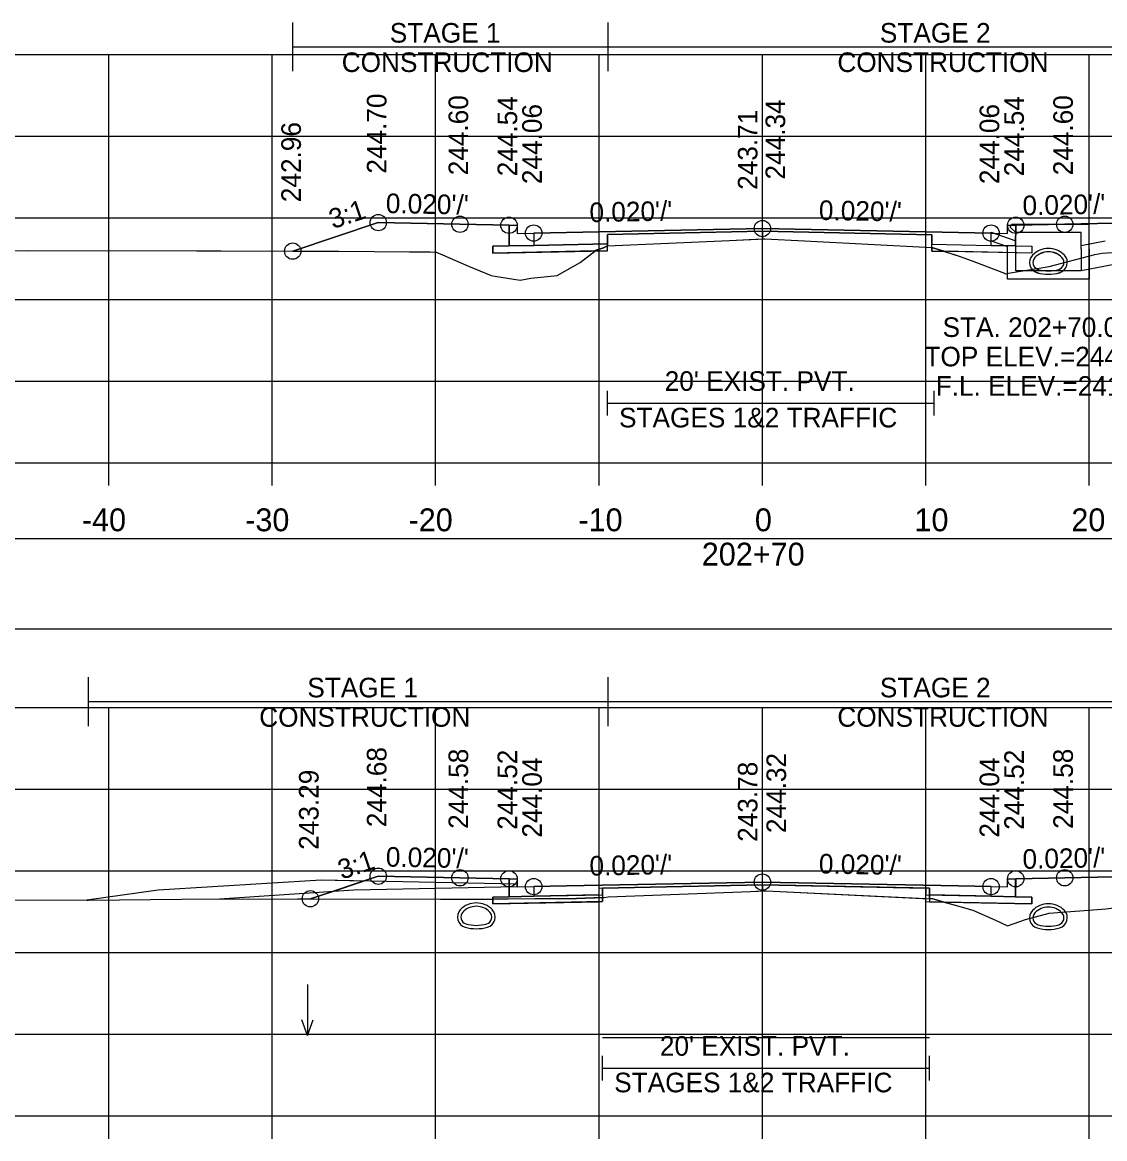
# Model space of a CAD drawing. Extents: x 1369627 to 1374022, y 380035 to 398173.
# Drawn here: x 1372053.2 to 1372119.5, y 380781.4 to 380849.7 of the extents above; entities that cross this region are included whole.
import ezdxf

# ---------------------------------------------------------------- set-up
doc = ezdxf.new("R2010")
doc.units = 0
for name, color, linetype in [('Default', 7, 'Continuous'), ('R_Alt Surface', 7, 'Continuous'), ('R_Axis', 7, 'Continuous'), ('R_Axis Annot', 7, 'Continuous'), ('R_Drive', 7, 'Continuous'), ('R_Exist Surface', 7, 'Continuous'), ('R_Fin Surface', 7, 'Continuous'), ('R_Grid', 7, 'Continuous'), ('R_MOT', 7, 'Continuous'), ('R_No Plot', 7, 'Continuous'), ('R_Water', 7, 'Continuous'), ('R_Water Annot', 7, 'Continuous'), ('R_Xsect Elev', 7, 'Continuous'), ('R_Xsect Slope', 7, 'Continuous'), ('T_Vehicle Path Lt Minor', 7, 'Continuous'), ('T_Vehicle Path Rt', 7, 'Continuous')]:
    doc.layers.add(name, color=color, linetype=linetype)

msp = doc.modelspace()

# ---------------------------------------------------------------- linework, layer by layer
at = {"layer": 'Default'}
for p, q in [((1372089.049, 380825.665), (1372089.049, 380827.165)), ((1372109.048, 380825.665), (1372109.048, 380827.165)), ((1372089.049, 380826.415), (1372109.048, 380826.415)), ((1372088.753, 380784.945), (1372088.753, 380786.445)), ((1372108.753, 380784.945), (1372108.753, 380786.445)), ((1372088.753, 380785.695), (1372108.753, 380785.695))]:
    msp.add_line(p, q, dxfattribs=at)
for points in [[(1372083.02, 380837.314), (1372083.52, 380837.314), (1372083.53, 380836.814), (1372084.53, 380836.834), (1372084.53, 380836.081), (1372083.03, 380836.051)], [(1372113.53, 380836.814), (1372113.54, 380837.314), (1372114.04, 380837.314), (1372114.03, 380836.051), (1372112.53, 380836.081), (1372112.53, 380836.834)], [(1371948.53, 380812.588), (1372248.53, 380812.588), (1372248.53, 380818.111), (1371948.53, 380818.111)], [(1372083.02, 380797.289), (1372083.52, 380797.289), (1372083.53, 380796.789), (1372084.53, 380796.809), (1372084.53, 380796.222), (1372083.03, 380796.192)], [(1372113.53, 380796.789), (1372113.54, 380797.289), (1372114.04, 380797.289), (1372114.03, 380796.192), (1372112.53, 380796.222), (1372112.53, 380796.809)]]:
    msp.add_lwpolyline(points, close=True, dxfattribs=at)
at = {"layer": 'R_Alt Surface'}
for points in [[(1372083.02, 380837.314), (1372083.03, 380836.051), (1372084.53, 380836.081), (1372089.049, 380836.172), (1372089.049, 380836.755), (1372098.53, 380836.944), (1372108.911, 380836.737), (1372108.911, 380836.154), (1372112.53, 380836.081), (1372114.03, 380836.051), (1372114.04, 380837.314)], [(1372083.03, 380797.29), (1372083.03, 380796.192), (1372084.53, 380796.222), (1372088.753, 380796.307), (1372088.753, 380796.723), (1372098.53, 380796.919), (1372108.753, 380796.714), (1372108.753, 380796.298), (1372112.53, 380796.222), (1372114.03, 380796.192), (1372114.031, 380797.29)]]:
    msp.add_lwpolyline(points, dxfattribs=at)
for points in [[(1372098.53, 380837.114), (1372086.53, 380836.874), (1372084.53, 380836.834), (1372084.53, 380836.081), (1372089.049, 380836.172), (1372089.049, 380836.755), (1372098.53, 380836.944), (1372108.911, 380836.737), (1372108.911, 380836.154), (1372112.53, 380836.081), (1372112.53, 380836.834), (1372110.53, 380836.874)], [(1372089.049, 380836.172), (1372084.53, 380836.081), (1372083.03, 380836.051), (1372082.03, 380836.031), (1372082.03, 380835.614), (1372089.049, 380835.755)], [(1372108.911, 380836.154), (1372112.53, 380836.081), (1372114.03, 380836.051), (1372115.03, 380836.031), (1372115.03, 380835.614), (1372108.911, 380835.737)], [(1372082.03, 380796.172), (1372083.03, 380796.192), (1372084.53, 380796.222), (1372088.753, 380796.307), (1372088.753, 380795.89), (1372082.03, 380795.755)], [(1372115.03, 380796.172), (1372114.03, 380796.192), (1372112.53, 380796.222), (1372108.753, 380796.298), (1372108.753, 380795.881), (1372115.03, 380795.755)]]:
    msp.add_lwpolyline(points, close=True, dxfattribs=at)
at = {"layer": 'R_Axis'}
for p, q in [((1371948.53, 380822.773), (1372248.53, 380822.773)), ((1372058.53, 380821.373), (1372058.53, 380822.773)), ((1372068.53, 380821.373), (1372068.53, 380822.773)), ((1372078.53, 380821.373), (1372078.53, 380822.773)), ((1372088.53, 380821.373), (1372088.53, 380822.773)), ((1372098.53, 380821.373), (1372098.53, 380822.773)), ((1372108.53, 380821.373), (1372108.53, 380822.773)), ((1372118.53, 380821.373), (1372118.53, 380822.773)), ((1371948.53, 380782.773), (1372248.53, 380782.773)), ((1372058.53, 380781.373), (1372058.53, 380782.773)), ((1372068.53, 380781.373), (1372068.53, 380782.773)), ((1372078.53, 380781.373), (1372078.53, 380782.773)), ((1372088.53, 380781.373), (1372088.53, 380782.773)), ((1372098.53, 380781.373), (1372098.53, 380782.773)), ((1372108.53, 380781.373), (1372108.53, 380782.773)), ((1372118.53, 380781.373), (1372118.53, 380782.773))]:
    msp.add_line(p, q, dxfattribs=at)
at = {"layer": 'R_Drive'}
msp.add_lwpolyline([(1372083.53, 380796.789), (1372083.526, 380796.959), (1372071.529, 380797.199), (1372061.547, 380796.601), (1372057.18, 380795.987)], dxfattribs=at)
for centre, radius, start, end in [((1372081.02, 380794.459), 1.354, 43.64848, 136.35152), ((1372081.02, 380794.459), 1.146, 43.64848, 136.35152), ((1372116.04, 380794.409), 1.354, 43.64848, 136.35152), ((1372116.04, 380794.409), 1.146, 43.64848, 136.35152), ((1372080.507, 380794.948), 0.646, 136.35152, 253.95293), ((1372080.507, 380794.948), 0.438, 136.35152, 253.95293), ((1372081.532, 380794.948), 0.438, 286.04707, 43.64848), ((1372081.532, 380794.948), 0.646, 286.04707, 43.64848), ((1372115.527, 380794.898), 0.646, 136.35152, 253.95293), ((1372115.527, 380794.898), 0.438, 136.35152, 253.95293), ((1372116.552, 380794.898), 0.438, 286.04707, 43.64848), ((1372116.552, 380794.898), 0.646, 286.04707, 43.64848), ((1372081.02, 380796.729), 2.5, 253.95293, 286.04707), ((1372081.02, 380796.729), 2.292, 253.95293, 286.04707), ((1372116.04, 380796.68), 2.5, 253.95293, 286.04707), ((1372116.04, 380796.68), 2.292, 253.95293, 286.04707)]:
    msp.add_arc(centre, radius, start, end, dxfattribs=at)
at = {"layer": 'R_Exist Surface'}
for points in [[(1372047.772, 380835.742), (1372053.563, 380835.76), (1372063.899, 380835.752), (1372065.383, 380835.756), (1372071.044, 380835.721), (1372072.612, 380835.722), (1372076.928, 380835.689), (1372078.203, 380835.695), (1372078.566, 380835.663), (1372078.958, 380835.494), (1372080.549, 380834.812), (1372081.919, 380834.239), (1372082.143, 380834.201), (1372083.708, 380833.953), (1372084.348, 380834.072), (1372085.976, 380834.228), (1372087.368, 380835.029), (1372088.365, 380835.792), (1372088.799, 380835.941), (1372089.049, 380836.055), (1372096.515, 380836.381), (1372098.686, 380836.491), (1372101.111, 380836.359), (1372108.911, 380835.956), (1372110.632, 380835.403), (1372111.475, 380835.091), (1372113.352, 380834.371), (1372113.423, 380834.348), (1372113.592, 380834.373), (1372116.086, 380834.793), (1372118.892, 380835.525), (1372119.334, 380835.598), (1372119.941, 380835.649)], [(1372051.861, 380796.008), (1372057.286, 380795.986), (1372062.967, 380796.034), (1372070.066, 380796.067), (1372078.829, 380796.033), (1372087.157, 380796.078), (1372088.817, 380796.139), (1372089.083, 380796.178), (1372097.805, 380796.519), (1372098.753, 380796.559), (1372099.618, 380796.515), (1372108.97, 380796.059), (1372109.241, 380795.972), (1372111.412, 380795.365), (1372112.805, 380794.755), (1372113.54, 380794.405), (1372114.64, 380794.789), (1372116.081, 380795.189), (1372119.557, 380795.443)]]:
    msp.add_lwpolyline(points, dxfattribs=at)
at = {"layer": 'R_Fin Surface'}
for points in [[(1372069.782, 380835.728), (1372075.02, 380837.474), (1372080.02, 380837.374), (1372083.02, 380837.314), (1372083.52, 380837.314), (1372083.53, 380836.814), (1372084.53, 380836.834), (1372086.53, 380836.874), (1372098.53, 380837.114), (1372110.53, 380836.874), (1372112.53, 380836.834), (1372113.53, 380836.814), (1372113.54, 380837.314), (1372114.04, 380837.314), (1372117.04, 380837.374), (1372122.04, 380837.474), (1372126.177, 380836.095)], [(1372070.864, 380796.064), (1372075.02, 380797.449), (1372080.02, 380797.349), (1372083.02, 380797.289), (1372083.52, 380797.289), (1372083.53, 380796.789), (1372084.53, 380796.809), (1372086.53, 380796.849), (1372098.53, 380797.089), (1372110.53, 380796.849), (1372112.53, 380796.809), (1372113.53, 380796.789), (1372113.54, 380797.289), (1372114.04, 380797.289), (1372117.04, 380797.349), (1372122.04, 380797.449), (1372127.264, 380795.708)]]:
    msp.add_lwpolyline(points, dxfattribs=at)
at = {"layer": 'R_Grid'}
for p, q in [((1371948.53, 380847.773), (1372248.53, 380847.773)), ((1372058.53, 380822.773), (1372058.53, 380847.773)), ((1372068.53, 380822.773), (1372068.53, 380847.773)), ((1372078.53, 380822.773), (1372078.53, 380847.773)), ((1372088.53, 380822.773), (1372088.53, 380847.773)), ((1372098.53, 380822.773), (1372098.53, 380847.773)), ((1372108.53, 380822.773), (1372108.53, 380847.773)), ((1372118.53, 380822.773), (1372118.53, 380847.773)), ((1371948.53, 380842.773), (1372248.53, 380842.773)), ((1371948.53, 380837.773), (1372248.53, 380837.773)), ((1371948.53, 380832.773), (1372248.53, 380832.773)), ((1371948.53, 380827.773), (1372248.53, 380827.773)), ((1371948.53, 380822.773), (1372248.53, 380822.773)), ((1371948.53, 380807.773), (1372248.53, 380807.773)), ((1372058.53, 380782.773), (1372058.53, 380807.773)), ((1372068.53, 380782.773), (1372068.53, 380807.773)), ((1372078.53, 380782.773), (1372078.53, 380807.773)), ((1372088.53, 380782.773), (1372088.53, 380807.773)), ((1372098.53, 380782.773), (1372098.53, 380807.773)), ((1372108.53, 380782.773), (1372108.53, 380807.773)), ((1372118.53, 380782.773), (1372118.53, 380807.773)), ((1371948.53, 380802.773), (1372248.53, 380802.773)), ((1371948.53, 380797.773), (1372248.53, 380797.773)), ((1371948.53, 380792.773), (1372248.53, 380792.773)), ((1371948.53, 380787.773), (1372248.53, 380787.773)), ((1371948.53, 380782.773), (1372248.53, 380782.773))]:
    msp.add_line(p, q, dxfattribs=at)
at = {"layer": 'R_MOT'}
for p, q in [((1372069.782, 380846.742), (1372069.782, 380849.742)), ((1372089.083, 380846.742), (1372089.083, 380849.742)), ((1372069.782, 380848.242), (1372126.177, 380848.242)), ((1372057.286, 380806.644), (1372057.286, 380809.644)), ((1372089.083, 380806.644), (1372089.083, 380809.644)), ((1372057.286, 380808.144), (1372127.264, 380808.144))]:
    msp.add_line(p, q, dxfattribs=at)
at = {"layer": 'R_No Plot'}
for p, q in [((1372073.53, 380796.589), (1372065.288, 380796.045)), ((1372083.53, 380796.789), (1372073.53, 380796.589))]:
    msp.add_line(p, q, dxfattribs=at)
for points in [[(1372083.02, 380797.289), (1372083.03, 380796.192), (1372084.53, 380796.222), (1372088.53, 380796.302), (1372088.53, 380796.719), (1372098.53, 380796.919), (1372108.53, 380796.719), (1372108.53, 380796.302), (1372112.53, 380796.222), (1372114.03, 380796.192), (1372114.04, 380797.289)], [(1372088.753, 380787.559), (1372108.753, 380787.559)]]:
    msp.add_lwpolyline(points, dxfattribs=at)
for points in [[(1372098.53, 380797.089), (1372086.53, 380796.849), (1372084.53, 380796.809), (1372084.53, 380796.222), (1372088.53, 380796.302), (1372088.53, 380796.719), (1372098.53, 380796.919), (1372108.53, 380796.719), (1372108.53, 380796.302), (1372112.53, 380796.222), (1372112.53, 380796.809), (1372110.53, 380796.849)], [(1372088.53, 380796.302), (1372084.53, 380796.222), (1372083.03, 380796.192), (1372082.03, 380796.172), (1372082.03, 380795.755), (1372088.53, 380795.885)], [(1372108.53, 380796.302), (1372112.53, 380796.222), (1372114.03, 380796.192), (1372115.03, 380796.172), (1372115.03, 380795.755), (1372108.53, 380795.885)]]:
    msp.add_lwpolyline(points, close=True, dxfattribs=at)
for centre in [(1372075.02, 380837.474), (1372080.02, 380837.374), (1372083.02, 380837.314), (1372084.53, 380836.834), (1372098.53, 380837.114), (1372112.53, 380836.834), (1372114.04, 380837.314), (1372117.04, 380837.374), (1372069.782, 380835.728), (1372075.02, 380797.449), (1372080.02, 380797.349), (1372083.02, 380797.289), (1372098.53, 380797.089), (1372114.04, 380797.289), (1372117.04, 380797.349), (1372084.53, 380796.809), (1372112.53, 380796.809), (1372070.864, 380796.064)]:
    msp.add_circle(centre, 0.5, dxfattribs=at)
for centre, radius, start, end in [((1372116.04, 380834.544), 1.354, 43.64848, 136.35152), ((1372116.04, 380834.541), 1.354, 43.64848, 136.35152), ((1372115.527, 380835.033), 0.646, 136.35152, 253.95293), ((1372115.527, 380835.03), 0.646, 136.35152, 253.95293), ((1372116.552, 380835.033), 0.646, 286.04707, 43.64848), ((1372116.552, 380835.03), 0.646, 286.04707, 43.64848), ((1372116.04, 380836.814), 2.5, 253.95293, 286.04707), ((1372116.04, 380836.812), 2.5, 253.95293, 286.04707)]:
    msp.add_arc(centre, radius, start, end, dxfattribs=at)
at = {"layer": 'R_Water'}
for p, q in [((1372113.707, 380837.198), (1372113.79, 380837.363)), ((1372118.54, 380837.363), (1372113.79, 380837.363)), ((1372118.54, 380835.863), (1372118.54, 380837.363)), ((1372112.54, 380836.883), (1372114.04, 380836.363)), ((1372113.707, 380837.198), (1372114.04, 380836.863)), ((1372118.04, 380836.863), (1372114.04, 380836.863)), ((1372118.04, 380835.863), (1372118.04, 380836.863)), ((1372112.54, 380836.354), (1372113.54, 380836.007)), ((1372113.54, 380835.863), (1372113.54, 380836.007)), ((1372114.04, 380835.863), (1372114.04, 380836.363)), ((1372119.514, 380836.334), (1372118.04, 380836.048)), ((1372126.177, 380836.095), (1372118.04, 380834.521))]:
    msp.add_line(p, q, dxfattribs=at)
for points in [[(1372112.54, 380836.354), (1372112.54, 380836.883)], [(1372118.54, 380835.863), (1372118.54, 380834.021), (1372116.04, 380834.021), (1372113.54, 380834.021), (1372113.54, 380835.863)], [(1372118.04, 380835.863), (1372118.04, 380834.521), (1372116.04, 380834.521), (1372114.04, 380834.521), (1372114.04, 380835.863)]]:
    msp.add_lwpolyline(points, dxfattribs=at)
for centre, radius, start, end in [((1372115.527, 380835.033), 0.438, 136.35152, 253.95293), ((1372115.527, 380835.03), 0.438, 136.35152, 253.95293), ((1372116.04, 380834.544), 1.146, 43.64848, 136.35152), ((1372116.04, 380834.541), 1.146, 43.64848, 136.35152), ((1372116.552, 380835.033), 0.438, 286.04707, 43.64848), ((1372116.552, 380835.03), 0.438, 286.04707, 43.64848), ((1372116.04, 380836.814), 2.292, 253.95293, 286.04707), ((1372116.04, 380836.812), 2.292, 253.95293, 286.04707)]:
    msp.add_arc(centre, radius, start, end, dxfattribs=at)
at = {"layer": 'R_Water Annot'}
for p, q in [((1372070.681, 380790.824), (1372070.681, 380787.682)), ((1372070.681, 380787.682), (1372070.331, 380788.644)), ((1372070.681, 380787.682), (1372071.031, 380788.644))]:
    msp.add_line(p, q, dxfattribs=at)
at = {"layer": 'R_Xsect Elev'}
for p, q in [((1372098.53, 380836.483), (1372098.53, 380846.483)), ((1372098.53, 380796.55), (1372098.53, 380806.55))]:
    msp.add_line(p, q, dxfattribs=at)
at = {"layer": 'T_Vehicle Path Lt Minor'}
for p, q in [((1372074.114, 380797.147), (1372071.529, 380797.199)), ((1372072.17, 380796.499), (1372074.114, 380797.147)), ((1372070.864, 380796.064), (1372071.338, 380796.222)), ((1372071.338, 380796.222), (1372072.17, 380796.499))]:
    msp.add_line(p, q, dxfattribs=at)
for points in [[(1372071.529, 380797.199), (1372061.547, 380796.601), (1372057.18, 380795.987)], [(1372057.18, 380795.987), (1372057.286, 380795.986), (1372062.967, 380796.034), (1372070.066, 380796.067), (1372070.864, 380796.064)]]:
    msp.add_lwpolyline(points, dxfattribs=at)
at = {"layer": 'T_Vehicle Path Rt'}
for p, q in [((1372083.03, 380836.051), (1372083.02, 380837.314)), ((1372114.04, 380837.314), (1372114.03, 380836.051)), ((1372098.53, 380836.944), (1372089.049, 380836.755)), ((1372089.049, 380836.755), (1372089.049, 380836.172)), ((1372098.53, 380836.483), (1372098.53, 380836.944)), ((1372098.53, 380836.944), (1372098.53, 380836.483)), ((1372089.049, 380836.172), (1372089.049, 380836.055)), ((1372089.049, 380835.755), (1372089.049, 380836.055)), ((1372108.911, 380835.956), (1372108.911, 380836.154)), ((1372109.639, 380835.722), (1372108.911, 380835.956)), ((1372108.911, 380835.956), (1372108.911, 380835.737)), ((1372088.296, 380835.74), (1372082.03, 380835.614)), ((1372088.296, 380835.74), (1372089.049, 380835.755)), ((1372108.911, 380835.737), (1372109.639, 380835.722)), ((1372109.639, 380835.722), (1372110.632, 380835.403)), ((1372083.03, 380796.192), (1372083.02, 380797.289)), ((1372098.53, 380796.919), (1372088.753, 380796.723)), ((1372098.53, 380796.55), (1372098.53, 380796.919)), ((1372098.53, 380796.919), (1372098.53, 380796.55)), ((1372114.04, 380797.289), (1372114.03, 380796.192)), ((1372088.753, 380796.723), (1372088.753, 380796.307)), ((1372088.753, 380796.307), (1372088.753, 380796.137)), ((1372108.753, 380796.069), (1372108.753, 380796.298)), ((1372082.03, 380796.172), (1372083.03, 380796.192)), ((1372082.03, 380796.051), (1372082.03, 380796.172)), ((1372082.03, 380796.051), (1372082.03, 380795.755)), ((1372108.753, 380796.069), (1372108.753, 380795.881)), ((1372108.753, 380795.881), (1372109.629, 380795.863)), ((1372109.629, 380795.863), (1372110.271, 380795.684))]:
    msp.add_line(p, q, dxfattribs=at)
for points in [[(1372083.02, 380837.314), (1372080.02, 380837.374), (1372075.02, 380837.474), (1372069.782, 380835.728)], [(1372126.177, 380836.095), (1372122.04, 380837.474), (1372117.04, 380837.374), (1372114.04, 380837.314)], [(1372108.911, 380836.154), (1372108.911, 380836.737), (1372098.53, 380836.944)], [(1372082.03, 380835.614), (1372082.03, 380836.031), (1372083.03, 380836.051)], [(1372089.049, 380836.055), (1372088.799, 380835.941), (1372088.365, 380835.792), (1372088.296, 380835.74)], [(1372089.049, 380836.055), (1372096.515, 380836.381), (1372098.53, 380836.483)], [(1372098.53, 380836.483), (1372098.686, 380836.491), (1372101.111, 380836.359), (1372108.911, 380835.956)], [(1372114.03, 380836.051), (1372115.03, 380836.031), (1372115.03, 380835.614), (1372109.639, 380835.722)], [(1372110.632, 380835.403), (1372111.475, 380835.091), (1372113.352, 380834.371), (1372113.423, 380834.348), (1372113.592, 380834.373), (1372116.086, 380834.793), (1372118.892, 380835.525), (1372119.334, 380835.598), (1372119.941, 380835.649), (1372121.964, 380835.79), (1372122.215, 380835.975), (1372122.523, 380836.105), (1372122.569, 380836.105), (1372126.177, 380836.095)], [(1372069.782, 380835.728), (1372071.044, 380835.721), (1372072.612, 380835.722), (1372076.928, 380835.689), (1372078.203, 380835.695), (1372078.566, 380835.663), (1372078.958, 380835.494), (1372080.549, 380834.812), (1372081.919, 380834.239), (1372082.143, 380834.201), (1372083.708, 380833.953), (1372084.348, 380834.072), (1372085.976, 380834.228), (1372087.368, 380835.029), (1372088.296, 380835.74)], [(1372083.02, 380797.289), (1372080.02, 380797.349), (1372075.02, 380797.449), (1372070.864, 380796.064)], [(1372108.753, 380796.298), (1372108.753, 380796.714), (1372098.53, 380796.919)], [(1372127.264, 380795.708), (1372122.04, 380797.449), (1372117.04, 380797.349), (1372114.04, 380797.289)], [(1372088.753, 380796.137), (1372088.817, 380796.139), (1372089.083, 380796.178), (1372097.805, 380796.519), (1372098.53, 380796.55)], [(1372098.53, 380796.55), (1372098.753, 380796.559), (1372099.618, 380796.515), (1372108.753, 380796.069)], [(1372070.864, 380796.064), (1372078.829, 380796.033), (1372082.03, 380796.051)], [(1372082.03, 380795.755), (1372088.753, 380795.89), (1372088.753, 380796.137)], [(1372088.753, 380796.137), (1372087.157, 380796.078), (1372082.03, 380796.051)], [(1372109.629, 380795.863), (1372109.241, 380795.972), (1372108.97, 380796.059), (1372108.753, 380796.069)], [(1372114.03, 380796.192), (1372115.03, 380796.172), (1372115.03, 380795.755), (1372109.629, 380795.863)], [(1372110.271, 380795.684), (1372111.412, 380795.365), (1372112.805, 380794.755), (1372113.54, 380794.405), (1372114.64, 380794.789), (1372116.081, 380795.189), (1372119.557, 380795.443), (1372119.877, 380795.496), (1372120.05, 380795.51), (1372120.423, 380795.505), (1372126.588, 380795.704), (1372127.264, 380795.708)]]:
    msp.add_lwpolyline(points, dxfattribs=at)

# ---------------------------------------------------------------- texts
at = {"layer": 'R_Axis Annot'}
for s, height, p in [("20' EXIST. PVT.", 1.2, (1372092.552, 380827.172)), ('STAGES 1&2 TRAFFIC', 1.2, (1372089.756, 380824.933)), ('-40', 1.4, (1372056.871, 380818.573)), ('-30', 1.4, (1372066.871, 380818.573)), ('-20', 1.4, (1372076.871, 380818.573)), ('-10', 1.4, (1372087.268, 380818.573)), ('0', 1.4, (1372098.072, 380818.573)), ('10', 1.4, (1372107.841, 380818.573)), ('20', 1.4, (1372117.444, 380818.573)), ('202+70', 1.4, (1372094.82, 380816.473)), ("20' EXIST. PVT.", 1.2, (1372092.256, 380786.453)), ('STAGES 1&2 TRAFFIC', 1.2, (1372089.46, 380784.213))]:
    msp.add_text(s, height=height, dxfattribs=at).set_placement(p)
at = {"layer": 'R_MOT'}
for s, p in [('STAGE 1', (1372075.722, 380848.499)), ('STAGE 2', (1372105.723, 380848.499)), ('CONSTRUCTION', (1372072.779, 380846.699)), ('CONSTRUCTION', (1372103.12, 380846.699)), ('STAGE 1', (1372070.674, 380808.4)), ('STAGE 2', (1372105.723, 380808.4)), ('CONSTRUCTION', (1372067.73, 380806.6)), ('CONSTRUCTION', (1372103.12, 380806.6))]:
    msp.add_text(s, height=1.2, dxfattribs=at).set_placement(p)
at = {"layer": 'R_Water Annot'}
for s, p in [('STA. 202+70.00', (1372109.561, 380830.473)), ('TOP ELEV.=244.54', (1372108.45, 380828.673)), ('F.L. ELEV.=241.75', (1372109.14, 380826.873))]:
    msp.add_text(s, height=1.2, dxfattribs=at).set_placement(p)
at = {"layer": 'R_Xsect Elev'}
for s, p in [('244.70', (1372075.52, 380840.474)), ('244.60', (1372080.52, 380840.374)), ('244.54', (1372083.52, 380840.314)), ('244.34', (1372099.925, 380840.114)), ('244.54', (1372114.54, 380840.314)), ('244.60', (1372117.54, 380840.374)), ('244.06', (1372085.03, 380839.834)), ('243.71', (1372098.23, 380839.483)), ('244.06', (1372113.03, 380839.834)), ('242.96', (1372070.282, 380838.728)), ('244.68', (1372075.52, 380800.449)), ('244.58', (1372080.52, 380800.349)), ('244.52', (1372083.52, 380800.289)), ('244.52', (1372114.54, 380800.289)), ('244.58', (1372117.54, 380800.349)), ('244.04', (1372085.03, 380799.809)), ('244.32', (1372099.981, 380800.089)), ('244.04', (1372113.03, 380799.809)), ('243.29', (1372071.364, 380799.064)), ('243.78', (1372098.23, 380799.55))]:
    msp.add_text(s, height=1.2, rotation=90, dxfattribs=at).set_placement(p)
at = {"layer": 'R_Xsect Slope'}
for s, rotation, p in [("0.020'/'", 358.85424, (1372075.47, 380838.065)), ("0.020'/'", 1.14576, (1372114.466, 380837.923)), ('3:1', 18.43323, (1372072.243, 380837.076)), ("0.020'/'", 1.14576, (1372087.956, 380837.503)), ("0.020'/'", 358.85424, (1372101.98, 380837.645)), ('3:1', 18.43323, (1372072.784, 380797.231)), ("0.020'/'", 358.85424, (1372075.47, 380798.04)), ("0.020'/'", 1.14576, (1372114.466, 380797.897)), ("0.020'/'", 1.14576, (1372087.956, 380797.477)), ("0.020'/'", 358.85424, (1372101.98, 380797.62))]:
    msp.add_text(s, height=1.2, rotation=rotation, dxfattribs=at).set_placement(p)

doc.saveas('drawing.dxf')
